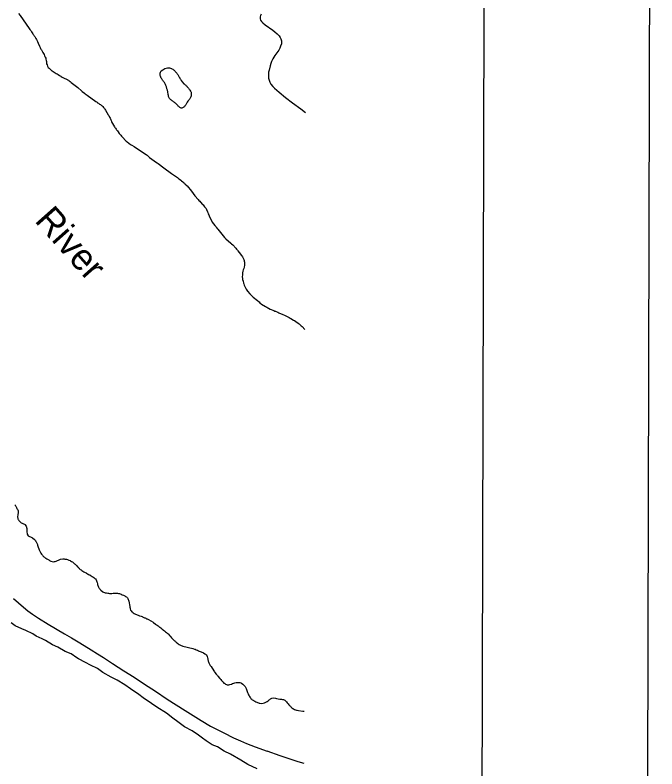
# Model space of a CAD drawing. Extents: x 3172297 to 3210190, y 958463 to 983887.
# Drawn here: x 3206374 to 3209606, y 964618 to 968417 of the extents above; entities that cross this region are included whole.
import ezdxf

# ---------------------------------------------------------------- set-up
doc = ezdxf.new("R2010")
doc.units = 0
for name, color, linetype in [('G-ANNO-NPLT', 7, 'Continuous'), ('V-ANNO-SYMB', 7, 'Continuous'), ('V-RIVR-IDEN', 7, 'Continuous'), ('V-ROAD-CNTR', 7, 'Continuous'), ('V-SITE-VEGE', 7, 'Continuous'), ('V-TOPO-SHOR', 7, 'Continuous')]:
    doc.layers.add(name, color=color, linetype=linetype)

msp = doc.modelspace()

# ---------------------------------------------------------------- linework, layer by layer
at = {"layer": 'G-ANNO-NPLT'}
msp.add_lwpolyline([(3172880.1, 959136.8), (3209546.6, 959046.2), (3209606.4, 983212.7), (3172939.8, 983303.4)], close=True, dxfattribs=at)
at = {"layer": 'V-ANNO-SYMB'}
msp.add_lwpolyline([(3175631.7, 959755.1), (3208714.8, 959673.3), (3208771.5, 982589.8), (3175688.4, 982671.6), (3175631.7, 959755.1)], dxfattribs=at)
at = {"layer": 'V-ROAD-CNTR'}
for points in [[(3207612.4, 968421.7), (3207610.1, 968414), (3207608.9, 968407.3), (3207608.9, 968398.3), (3207610.3, 968391.7), (3207614.6, 968384.5), (3207622.3, 968377), (3207633.7, 968368.1), (3207671.3, 968340.4), (3207681.5, 968332.5), (3207693.2, 968321.9), (3207703.6, 968311.6), (3207709.2, 968304.1), (3207712.7, 968296.7), (3207714.9, 968286.9), (3207715.4, 968279.1), (3207714.8, 968272.4), (3207710.8, 968259.1), (3207706.9, 968250.4), (3207701.3, 968239.5), (3207697, 968233.5), (3207682.1, 968212.9), (3207672.1, 968195.7), (3207665.8, 968182.9), (3207662, 968173.4), (3207658.1, 968160.9), (3207653, 968139.5), (3207650.8, 968129.7), (3207649.7, 968120.6), (3207649.7, 968110.8), (3207650.5, 968099), (3207652.7, 968088.9), (3207657, 968077.9), (3207662.2, 968069.1), (3207671.8, 968057.2), (3207679.8, 968048.8), (3207703.1, 968028.4), (3207735.4, 968002.1), (3207771.2, 967974), (3207812.8, 967943.4), (3207836, 967926.5)], [(3206366.2, 965477.3), (3206391, 965454.8)], [(3206391, 965454.8), (3206416.9, 965433.5), (3206438.1, 965415.1), (3206460.9, 965397.5), (3206491.2, 965378.3), (3206540.7, 965347.8), (3206622.2, 965299.5), (3206657.4, 965279.1), (3206699.2, 965253), (3206757.4, 965217.9), (3206788.8, 965198.6), (3206818.9, 965179), (3206864.2, 965149.8), (3206921.1, 965112.6), (3206973.9, 965080), (3207026.1, 965045.9), (3207080.1, 965010.6), (3207138.9, 964970.6), (3207229.7, 964912.1), (3207310.6, 964861.9), (3207358.2, 964833.5), (3207424.4, 964799.5), (3207473.6, 964775.6), (3207508.4, 964760.1), (3207539.5, 964746.9), (3207582.4, 964729.9), (3207643.2, 964707.3)], [(3207829.3, 964645.2), (3207800, 964654.2), (3207708.8, 964684.4), (3207643.2, 964707.3)]]:
    msp.add_lwpolyline(points, dxfattribs=at)
at = {"layer": 'V-SITE-VEGE'}
for p, q in [((3206374.2, 965340), (3206354.2, 965355.3)), ((3206407.4, 965324.7), (3206374.2, 965340)), ((3206427.3, 965316.1), (3206407.4, 965324.7)), ((3206462.8, 965298.7), (3206427.3, 965316.1)), ((3206480.5, 965287.8), (3206462.8, 965298.7)), ((3206509.3, 965274.7), (3206480.5, 965287.8)), ((3206527, 965266), (3206509.3, 965274.7)), ((3206562.5, 965244.2), (3206527, 965266)), ((3206589, 965231.2), (3206562.5, 965244.2)), ((3206626.7, 965209.4), (3206589, 965231.2)), ((3206655.5, 965198.6), (3206626.7, 965209.4)), ((3206684.3, 965178.9), (3206655.5, 965198.6)), ((3206693.2, 965172.4), (3206684.3, 965178.9)), ((3206728.6, 965155), (3206693.2, 965172.4)), ((3206753, 965141.9), (3206728.6, 965155)), ((3206788.4, 965124.5), (3206753, 965141.9)), ((3206815, 965104.8), (3206788.4, 965124.5)), ((3206857.1, 965080.9), (3206815, 965104.8)), ((3206888.1, 965065.7), (3206857.1, 965080.9)), ((3206925.8, 965041.7), (3206888.1, 965065.7)), ((3206954.6, 965022), (3206925.8, 965041.7)), ((3206996.7, 964993.6), (3206954.6, 965022)), ((3207018.9, 964976.1), (3206996.7, 964993.6)), ((3207061.1, 964947.8), (3207018.9, 964976.1)), ((3207087.7, 964930.3), (3207061.1, 964947.8)), ((3207136.4, 964899.8), (3207087.7, 964930.3)), ((3207167.5, 964873.5), (3207136.4, 964899.8)), ((3207194.1, 964856.1), (3207167.5, 964873.5)), ((3207227.4, 964829.8), (3207194.1, 964856.1)), ((3207265.1, 964810.2), (3207227.4, 964829.8)), ((3207298.3, 964788.4), (3207265.1, 964810.2)), ((3207318.3, 964773.1), (3207298.3, 964788.4)), ((3207336, 964760), (3207318.3, 964773.1)), ((3207367.1, 964740.4), (3207336, 964760)), ((3207393.6, 964729.5), (3207367.1, 964740.4)), ((3207426.9, 964707.7), (3207393.6, 964729.5)), ((3207457.9, 964692.5), (3207426.9, 964707.7)), ((3207511.1, 964662), (3207457.9, 964692.5)), ((3207546.5, 964640.2), (3207511.1, 964662)), ((3207593, 964618.4), (3207546.5, 964640.2))]:
    msp.add_line(p, q, dxfattribs=at)
at = {"layer": 'V-TOPO-SHOR'}
for points in [[(3206391, 968424), (3206399.7, 968414.6), (3206445, 968348.5), (3206448.6, 968343.8), (3206452.8, 968338.2), (3206457.2, 968331.8), (3206463.6, 968321.6), (3206465.5, 968318.8), (3206468.1, 968314.8), (3206470.5, 968311.2), (3206472.4, 968308.6), (3206474.8, 968304.5), (3206476.4, 968301.9), (3206478.3, 968298.4), (3206481.1, 968293.7), (3206483.2, 968289.5), (3206486.1, 968283), (3206489.4, 968275.1), (3206496.6, 968259.1), (3206498.2, 968255.8), (3206499.7, 968252.6), (3206502.2, 968248), (3206503.8, 968245.3), (3206506, 968241.5), (3206509.6, 968235.2), (3206513.4, 968228.8), (3206516.7, 968222.9), (3206519.9, 968217.1), (3206522.5, 968211.8), (3206525.8, 968205.3), (3206527.9, 968199.6), (3206529.3, 968194), (3206530.3, 968188), (3206531.1, 968183), (3206531.8, 968176.3), (3206532.5, 968171.6), (3206534.6, 968165.1), (3206537.3, 968159.5), (3206540.8, 968152.9), (3206545.1, 968148.4), (3206548.6, 968145.1), (3206551.3, 968142.9), (3206555.3, 968139.7), (3206557.9, 968137.8), (3206560.9, 968135.8), (3206571.2, 968128.9), (3206575.5, 968126.3), (3206581.2, 968122.7), (3206585.6, 968119.9), (3206590.8, 968116.5), (3206597.1, 968112.4), (3206603.4, 968108.6), (3206606.5, 968106.6), (3206610.9, 968104.1), (3206613.7, 968102.7), (3206617.7, 968100.4), (3206623.7, 968097.7), (3206628.9, 968095.4), (3206635.4, 968091.8), (3206638.4, 968090.3), (3206642.1, 968088.1), (3206646.7, 968085.3), (3206651.3, 968082.1), (3206656.4, 968077.3), (3206669.8, 968066.9), (3206689, 968051.3), (3206708.7, 968034.6), (3206711.9, 968032.2), (3206723.4, 968022.8), (3206726.7, 968020.3), (3206731.1, 968016.8), (3206733.9, 968014.5), (3206736.6, 968012.7), (3206780.9, 967980.8), (3206786.5, 967977.1), (3206789.5, 967974.9), (3206793.6, 967972.1), (3206796.1, 967970.4), (3206799.1, 967968.4), (3206803.4, 967965.2), (3206806.8, 967962.4), (3206809.6, 967960.4), (3206812.1, 967958.6), (3206815.3, 967955.7), (3206819.3, 967951.4), (3206823.5, 967945.3), (3206825.6, 967942.6), (3206828.8, 967937.9), (3206843.2, 967914.4), (3206845.2, 967910.7), (3206848.1, 967905.1), (3206849.8, 967901.5), (3206852.1, 967896.4), (3206853.5, 967893.2), (3206855.7, 967888.5), (3206857, 967885.3), (3206860, 967878.2), (3206874.1, 967854), (3206876.4, 967850.6), (3206878.9, 967847), (3206882.2, 967842.1)], [(3207224.2, 968070.5), (3207227.6, 968067.8), (3207230.4, 968065.5), (3207233.2, 968063.2), (3207235.5, 968060.8), (3207237.9, 968058.2), (3207240.3, 968055.6), (3207243.3, 968052), (3207246.3, 968048), (3207249.3, 968044.2), (3207251.7, 968040.9), (3207254.3, 968037.4), (3207256.6, 968033.8), (3207258.5, 968031.3), (3207259.9, 968028.3), (3207260.9, 968024.8), (3207261.1, 968021.4), (3207261, 968018.3), (3207260.5, 968013.1), (3207259.9, 968009.5), (3207259.2, 968005.3), (3207257.9, 968001.1), (3207256.2, 967997.9), (3207253.2, 967994.4), (3207250.8, 967991.3), (3207248.1, 967987.2), (3207244.5, 967982.1), (3207240.9, 967977.1), (3207238.3, 967973.3), (3207236.6, 967970.6), (3207235.1, 967967.5), (3207233.3, 967965), (3207230.5, 967961.3), (3207227.9, 967958.3), (3207225.6, 967955.4), (3207223.1, 967952.7), (3207219.8, 967950.4), (3207216.6, 967949.1), (3207213, 967948.2), (3207209.9, 967947.9), (3207206.5, 967948.6), (3207203.3, 967950.6), (3207201.1, 967952.6), (3207197.9, 967955.8), (3207195.7, 967958.2), (3207193.9, 967960.8), (3207190.7, 967964.5), (3207182.3, 967972.5), (3207178.7, 967975.1), (3207175.4, 967977.3), (3207171.2, 967980.2), (3207167.4, 967982.8), (3207164.1, 967985.2), (3207160.8, 967987.2), (3207157.8, 967989.3), (3207154.3, 967992.2), (3207151.2, 967995.8), (3207149.2, 967999), (3207147.8, 968002.5), (3207146.8, 968006.9), (3207146, 968011.4), (3207145.4, 968016.1), (3207144.8, 968019.4), (3207143.7, 968025.7), (3207142.5, 968031.6), (3207141.9, 968035.1), (3207140.6, 968038.8), (3207139.7, 968042), (3207138.7, 968044.9), (3207137.8, 968048.1), (3207137, 968051.1), (3207135.8, 968054.5), (3207134.8, 968057.8), (3207133.3, 968062.3), (3207131.7, 968066.1), (3207129.9, 968069.7), (3207128.2, 968072.9), (3207125.8, 968076.3), (3207123.1, 968079.7), (3207120.8, 968082.7), (3207119, 968085.1), (3207116.7, 968088.3), (3207113.9, 968092.5), (3207112.2, 968095.1), (3207110, 968098.9), (3207107.8, 968103.6), (3207106.2, 968108.1), (3207105.1, 968112.5), (3207104.5, 968116.7), (3207103.9, 968120.9), (3207104, 968124.7), (3207105.3, 968129.1), (3207109.7, 968135), (3207118, 968141.4), (3207128.6, 968147), (3207142.1, 968151.3), (3207150.7, 968151.1), (3207161.2, 968147.3), (3207164, 968145.6), (3207167.5, 968143.5), (3207171.5, 968140.9)], [(3207171.5, 968140.9), (3207174.4, 968138.3), (3207177.8, 968135.3), (3207180.7, 968132.5), (3207183.5, 968129.5), (3207185.4, 968127.2), (3207187.9, 968124.3), (3207190.8, 968120.1), (3207193, 968116.7), (3207194.8, 968113.4), (3207196.8, 968110.2), (3207198.8, 968106.7), (3207200.7, 968103.3), (3207202.7, 968099.6), (3207204.3, 968096.3), (3207206.1, 968092.8), (3207207.9, 968089.7), (3207209.5, 968086.7), (3207214.4, 968079.8), (3207224.2, 968070.5)], [(3206882.2, 967842.1), (3206885.3, 967837.9), (3206888.9, 967832.8), (3206892.7, 967827.7), (3206898.7, 967820.1), (3206901.2, 967817), (3206905.9, 967811.5), (3206910.3, 967806.6), (3206913.8, 967802.7), (3206933.5, 967782.1), (3206938.1, 967777.8), (3206946.3, 967771), (3206954.5, 967765.2), (3206961.7, 967761.1), (3206974, 967753.9), (3206995.7, 967738.9), (3207024, 967721.1), (3207035.3, 967712.9), (3207038.6, 967710.6), (3207041.6, 967707.9), (3207044, 967705.7), (3207051.2, 967699.1), (3207086.7, 967673.6), (3207089.5, 967671.9), (3207094, 967669.2), (3207123.6, 967646.6), (3207161.5, 967618.7), (3207166.2, 967615.4), (3207182.3, 967604.5), (3207186.8, 967601.2), (3207191.6, 967597.5), (3207196.5, 967593.8), (3207202, 967589.8), (3207207.7, 967585), (3207212.3, 967581.2), (3207219.2, 967575.7), (3207222.1, 967573.3), (3207226.5, 967569.2), (3207229.3, 967566.6), (3207233.2, 967562.6), (3207235.7, 967560), (3207239.8, 967555.5), (3207262.4, 967528.6), (3207279.8, 967506.1), (3207296.1, 967487.1), (3207300, 967482.8), (3207303.6, 967478.7), (3207307.1, 967474.7), (3207318.1, 967462.5), (3207320.6, 967459.8), (3207323.8, 967456.1), (3207328.2, 967450.9), (3207331.4, 967447.1), (3207333.6, 967443.9), (3207335.3, 967441.3), (3207337.8, 967436.3), (3207342.2, 967425.9), (3207344, 967421.5), (3207346.8, 967414.6), (3207348.8, 967409.9), (3207352.7, 967400.7), (3207359, 967388), (3207366.4, 967373.7), (3207379, 967356.6), (3207384.1, 967350.5), (3207386.3, 967347.7), (3207391.1, 967341.6), (3207394.5, 967337.1), (3207429.2, 967295.2), (3207431.5, 967292.7), (3207434.8, 967289.4), (3207460.4, 967266.8), (3207463.5, 967264.5), (3207470.9, 967258.2), (3207474.4, 967254.9), (3207476.8, 967252.3), (3207479.3, 967249.4), (3207481.9, 967246.3), (3207486.3, 967241.5), (3207489.1, 967237.8), (3207493.6, 967232.3), (3207496.2, 967228.7), (3207509.1, 967211.8), (3207513.1, 967206.9), (3207515.4, 967203.4), (3207518.6, 967198.6), (3207522.5, 967191.9), (3207523.9, 967188.4), (3207525.1, 967185.1), (3207526.8, 967179.5), (3207527.6, 967176.3), (3207528.9, 967171.1), (3207529.2, 967167.6), (3207529.7, 967162.5), (3207529.9, 967157), (3207527.6, 967145.9), (3207525.4, 967139.8), (3207523.3, 967133), (3207521.4, 967125.7), (3207520.6, 967122.4), (3207519.9, 967119.2)], [(3207519.9, 967119.2), (3207518.5, 967108.2), (3207517.8, 967097.7), (3207518.9, 967088.5), (3207519.7, 967084.2), (3207522, 967075.1), (3207524.6, 967066.4), (3207525.8, 967062.2), (3207527.8, 967056.4), (3207529.4, 967052.5), (3207531.1, 967048.9), (3207533.9, 967043), (3207535.6, 967039.3), (3207537.8, 967035.7), (3207541, 967030.2), (3207544.9, 967025.1), (3207556.2, 967012), (3207573, 966995.9), (3207594.5, 966978.1), (3207597.6, 966975.6), (3207602.8, 966971), (3207607, 966967.5), (3207615.6, 966960.6), (3207635.4, 966947.9), (3207638.4, 966946.4), (3207641.5, 966944.7), (3207646.3, 966942), (3207649.8, 966940.1), (3207658.4, 966935.6), (3207676.7, 966927.3), (3207681.6, 966925.4), (3207685, 966924.2), (3207688.3, 966922.8), (3207696.5, 966919.3), (3207701.5, 966916.8), (3207722.3, 966907.6), (3207731.1, 966904.1), (3207740.5, 966899.7), (3207750, 966894.9), (3207753.7, 966892.7), (3207759.5, 966889.3), (3207763.2, 966887.1), (3207776.5, 966879.2), (3207780.5, 966876.9), (3207787.3, 966872.9), (3207799.9, 966864.4), (3207803.9, 966861), (3207806.5, 966858.6), (3207810.9, 966854.6), (3207814.3, 966851.5), (3207819.3, 966846.9), (3207833.7, 966831.6)], [(3206389.6, 965919.7), (3206388.5, 965921.8), (3206386.5, 965925.5), (3206384.6, 965929.2), (3206382.2, 965933.5), (3206380.8, 965936.5), (3206379.3, 965939.3), (3206377.6, 965942.5), (3206375.7, 965945.3), (3206373.1, 965949.1)], [(3206389.6, 965919.7), (3206389.3, 965908.7), (3206387.5, 965901), (3206386.7, 965887.5), (3206387.4, 965883.2), (3206388.3, 965879.3), (3206389.5, 965875.9), (3206391.1, 965872.9), (3206393.4, 965870.2), (3206395.4, 965867.5), (3206398.9, 965863.8), (3206401.6, 965861.3), (3206405.1, 965859), (3206409.4, 965856.6), (3206412.6, 965855.2), (3206416.9, 965853.6), (3206420.8, 965851.6), (3206423.6, 965850.2), (3206429.8, 965841.4), (3206432.3, 965830), (3206432.6, 965824.5), (3206432.4, 965819.9), (3206433.1, 965814.4), (3206434.5, 965801.4), (3206440.3, 965793), (3206458.1, 965785.1), (3206461.5, 965783.1), (3206471.8, 965773.8), (3206476.2, 965768.7), (3206478.7, 965764.9), (3206480.3, 965761.9), (3206485.9, 965749.4), (3206487, 965746.2), (3206488.6, 965741.4), (3206494.7, 965721.8), (3206496, 965718.6), (3206497.6, 965715.2), (3206500.9, 965709.5), (3206503.6, 965704.7), (3206506.8, 965699.7), (3206511, 965695), (3206513, 965692.7), (3206516.5, 965689.3), (3206518.8, 965687.2), (3206522.4, 965684.5), (3206524.9, 965682.5), (3206528.8, 965680), (3206533, 965677.2), (3206543, 965671.4), (3206546.7, 965669.1), (3206550.1, 965666.8), (3206554.5, 965664.8), (3206567, 965662.3), (3206571.6, 965662.8), (3206575, 965663.3), (3206580, 965664.4), (3206598.5, 965673), (3206602.1, 965674.8), (3206614.2, 965677.6), (3206618.1, 965677.2), (3206621.7, 965676.7), (3206624.7, 965676), (3206627.7, 965675.6), (3206632.2, 965674.5), (3206638.4, 965672.9), (3206644.4, 965670.7), (3206650.3, 965667.9), (3206653, 965666.4), (3206657.4, 965664.1), (3206662.4, 965661.4), (3206670.2, 965655.5), (3206673.6, 965652.5), (3206676.6, 965649.3), (3206679.4, 965646.6), (3206683, 965643.2), (3206688.8, 965637.1), (3206691.1, 965634.3), (3206693.8, 965631.6), (3206696.1, 965629.3), (3206698.4, 965626.8), (3206702.1, 965623.9), (3206705.7, 965621.2), (3206709.6, 965618.4), (3206714.2, 965615.5), (3206719.5, 965612.1), (3206723.4, 965609.8), (3206726.8, 965608.5), (3206731.4, 965606), (3206734.1, 965604.4), (3206738.7, 965601.9), (3206741.7, 965600.1), (3206746.5, 965597.1), (3206749.9, 965595.6), (3206752.9, 965593.8), (3206757, 965591.3), (3206761.8, 965588.3), (3206765.7, 965586), (3206770.7, 965582.4), (3206775.1, 965578.6), (3206778, 965575.6), (3206781.7, 965571.5)], [(3206781.7, 965571.5), (3206784.2, 965566.5), (3206786.1, 965561.5), (3206787.3, 965556.9), (3206788.4, 965551.7), (3206789.4, 965547.1), (3206790.3, 965542.8), (3206791.9, 965538.7), (3206794, 965534.6), (3206796.3, 965530.9), (3206798.8, 965527.1), (3206801.1, 965523.9), (3206805.5, 965518.9), (3206815.8, 965511.2), (3206827.6, 965506.2), (3206834.3, 965504.9), (3206840.7, 965504), (3206844.3, 965503.5), (3206849.6, 965503.1), (3206853, 965502.9), (3206858, 965502.9), (3206861.4, 965502.9), (3206866.9, 965503.2), (3206870.6, 965503.4), (3206875.1, 965503.7), (3206880.6, 965504.2), (3206883.8, 965504.2), (3206888.8, 965503.7), (3206894.8, 965502.6), (3206900, 965501.5), (3206908.2, 965498.8), (3206913.7, 965496.3), (3206919.2, 965493.8), (3206923.1, 965492), (3206927, 965490), (3206930.6, 965487.7), (3206934.1, 965485.2), (3206937.5, 965482.3), (3206939.8, 965479.8), (3206942.1, 965476.6), (3206947.2, 965463.8), (3206952.3, 965436.2), (3206952.3, 965432.8), (3206952.6, 965427.8), (3206953.1, 965424.6), (3206955.4, 965419.1), (3206957.7, 965415.7), (3206961.3, 965410.7), (3206964.8, 965407.8), (3206968.7, 965405), (3206973.5, 965402.1), (3206979.6, 965398.9), (3206984.9, 965396.4), (3206987.9, 965395.5), (3206993.1, 965393.3), (3206996.3, 965391.9), (3207001.1, 965390.1), (3207008, 965387.4), (3207013.2, 965385.6), (3207016.2, 965384.5), (3207019.2, 965383.3), (3207026.1, 965380.4), (3207028.8, 965379), (3207032, 965377.7), (3207036.3, 965375.2), (3207039.3, 965374.1), (3207045.3, 965371.3), (3207068.8, 965357.5), (3207071.6, 965355.5), (3207080.7, 965348), (3207083.3, 965346.2), (3207089, 965342.3), (3207093.6, 965339.2), (3207099, 965335.1), (3207102, 965332.6), (3207107.1, 965328.9), (3207112.3, 965324.9), (3207115.1, 965322.6), (3207119.2, 965319.4), (3207121.7, 965317.1), (3207125.6, 965314.4), (3207128.1, 965312.4), (3207131.3, 965309.6), (3207137.1, 965305.1), (3207141.9, 965301.5), (3207144.6, 965298.7), (3207153.3, 965288.7), (3207157.7, 965283.7), (3207162.1, 965278.3), (3207167.1, 965273.1), (3207171, 965269.4), (3207175.3, 965265.6), (3207177.6, 965263.5), (3207180.8, 965260.6), (3207183.4, 965258.5), (3207186.3, 965255.8), (3207190.9, 965252.2), (3207195.7, 965248.8), (3207200.8, 965244.9), (3207206.9, 965241.5), (3207218.1, 965236.8)], [(3207218.1, 965236.8), (3207268.4, 965224.9), (3207277.3, 965222.2), (3207280.3, 965221.1), (3207285.1, 965219.2), (3207292, 965216.3), (3207298.1, 965213.4), (3207301.3, 965212.2), (3207306.1, 965210), (3207311.2, 965207.7), (3207322.1, 965202.5), (3207329.5, 965199.1), (3207332.2, 965197.3), (3207335, 965194.8), (3207337.2, 965192.5), (3207340.5, 965185.5), (3207343, 965178), (3207343.7, 965174.3), (3207344.6, 965168.6), (3207345.6, 965164.5), (3207346.5, 965161.1), (3207347.9, 965157.7), (3207349.7, 965152.7), (3207350.9, 965149.5), (3207353, 965145.6), (3207356.6, 965139.9), (3207360.5, 965134.4), (3207365.8, 965126.7), (3207378.5, 965107.4), (3207380.5, 965103.9), (3207387.2, 965095.1), (3207392.5, 965088.9), (3207394.8, 965086), (3207405.3, 965074.6), (3207410.8, 965068.2), (3207413.6, 965064.6), (3207418.1, 965059.1), (3207421.4, 965055.7), (3207425.7, 965051.2), (3207429.8, 965048), (3207434.2, 965045.5), (3207437.8, 965043.9), (3207442.4, 965042.1), (3207446.5, 965041.5), (3207450.2, 965041.5), (3207456.1, 965043.1), (3207463.2, 965045.9), (3207469.3, 965048.2), (3207474.8, 965050), (3207480.3, 965052.1), (3207487.3, 965053.7), (3207492.8, 965054), (3207496, 965054), (3207501.5, 965053.8), (3207505.4, 965053.4), (3207510.8, 965051.6), (3207514.5, 965049.8), (3207520, 965046.1), (3207523.9, 965042.9), (3207529.4, 965037.5), (3207532.6, 965033.6), (3207535.8, 965027.5), (3207537.7, 965023.1), (3207538.8, 965018.6), (3207540.4, 965014.3), (3207542.8, 965007.7), (3207544.8, 965003.3), (3207547.8, 964996.7), (3207549.7, 964992.4), (3207552.7, 964986.2), (3207554.7, 964982.8), (3207557.3, 964978.5), (3207559.3, 964975.8), (3207561.6, 964973), (3207565.5, 964969.4), (3207568.3, 964966.9), (3207572.2, 964964.2), (3207574.9, 964962.6), (3207577.6, 964961), (3207580.8, 964959), (3207585.9, 964956.5), (3207590.9, 964954.5), (3207594.3, 964953.3), (3207599.4, 964951.5), (3207602.6, 964950.4), (3207607.1, 964949.3), (3207612.4, 964948.2), (3207623.1, 964949.1), (3207629.3, 964951.2), (3207636.1, 964954.4), (3207639.5, 964956.3), (3207643.4, 964958.1), (3207647.7, 964961.1), (3207652.7, 964965.7), (3207656.1, 964968.7), (3207659.3, 964971.2), (3207663.2, 964973.7), (3207666.8, 964975.6), (3207675.3, 964977.2), (3207684.8, 964975.2), (3207690.1, 964973.6)], [(3207690.1, 964973.6), (3207707.5, 964970.5), (3207711.1, 964970.3), (3207716.1, 964969.6), (3207720.7, 964968.9), (3207724.8, 964968), (3207728.7, 964966.2), (3207731.9, 964964.2), (3207735.6, 964961.2), (3207740.4, 964956), (3207744.3, 964951.5), (3207748.6, 964946.2), (3207752.5, 964941.7), (3207754.8, 964939.6), (3207757.8, 964936.7), (3207760.1, 964934.4), (3207763.3, 964931.2), (3207767.9, 964926.5), (3207771.8, 964923.7), (3207776.6, 964920.6), (3207781.6, 964917.8), (3207785.3, 964916.5), (3207791.5, 964914.9), (3207795.1, 964914), (3207801.7, 964912.9), (3207822.7, 964910), (3207829.8, 964909.5)]]:
    msp.add_lwpolyline(points, dxfattribs=at)

# ---------------------------------------------------------------- texts
at = {"layer": 'V-RIVR-IDEN'}
msp.add_text('River', height=133, rotation=311.5955, dxfattribs=at).set_placement((3206467.9, 967379))

doc.saveas('drawing.dxf')
